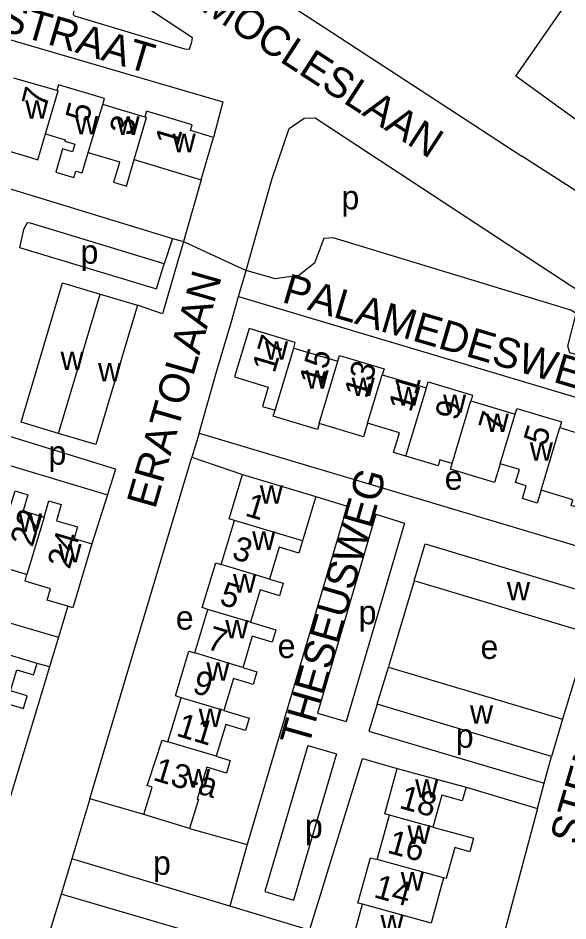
# Model space of a CAD drawing. Extents: x 161773 to 163836, y 384796 to 386521.
# Drawn here: x 162692 to 162783.7, y 386123.9 to 386274.5 of the extents above; entities that cross this region are included whole.
import ezdxf

# ---------------------------------------------------------------- set-up
doc = ezdxf.new("R2010")
doc.units = 0
for name, color, linetype in [('BLT_Basislijn', 7, 'Continuous'), ('BLT_Bebouwing', 7, 'Continuous'), ('BLT_Centroide', 7, 'Continuous'), ('BLT_Huisnummer', 7, 'Continuous'), ('BLT_Huisnummer_ tussenligend', 7, 'Continuous'), ('BLT_Huisnummer_reeks', 7, 'Continuous'), ('BLT_Onderverdeling_panden', 7, 'Continuous'), ('BLT_Straatnaam', 7, 'Continuous'), ('BLT_Vlakafsluiter', 7, 'Continuous')]:
    doc.layers.add(name, color=color, linetype=linetype)

msp = doc.modelspace()

# ---------------------------------------------------------------- linework, layer by layer
at = {"layer": 'BLT_Basislijn'}
for p, q in [((162733.51, 386279.12), (162742.93, 386272.99)), ((162742.93, 386272.99), (162748.37, 386269.44)), ((162748.37, 386269.44), (162754.24, 386265.62)), ((162788.3, 386243.5), (162776, 386251.43)), ((162717.73, 386237.72), (162719.54, 386237.19)), ((162728.73, 386228.04), (162730, 386232.36)), ((162722.16, 386205.26), (162720.94, 386201.22)), ((162722.16, 386205.26), (162791.33, 386184.56)), ((162720.94, 386201.22), (162729.38, 386198.37)), ((162708.24, 386199.25), (162706.87, 386194.97)), ((162706.87, 386194.97), (162704.26, 386186.81)), ((162741.66, 386194.67), (162746.85, 386193.04)), ((162746.85, 386193.04), (162730.21, 386136.64)), ((162751.67, 386191.74), (162741.89, 386158.54)), ((162751.67, 386191.74), (162756.44, 386190.22)), ((162756.44, 386190.22), (162746.69, 386157.15)), ((162700.25, 386176.38), (162698.69, 386171.22)), ((162741.89, 386158.54), (162746.69, 386157.15)), ((162740.29, 386153.14), (162733.12, 386128.8)), ((162740.29, 386153.14), (162745.1, 386151.77)), ((162745.1, 386151.77), (162737.92, 386127.39)), ((162779.74, 386146.85), (162780.95, 386151.32)), ((162749.41, 386150.96), (162755.23, 386149.34)), ((162778.62, 386142.65), (162779.74, 386146.85)), ((162766.69, 386146.18), (162778.62, 386142.65)), ((162703.95, 386144.28), (162700.95, 386134.25)), ((162712.95, 386141.63), (162703.95, 386144.28)), ((162720.59, 386139.33), (162730.21, 386136.64)), ((162730.21, 386136.64), (162727.31, 386126.36)), ((162700.95, 386134.25), (162699.14, 386128.34)), ((162727.31, 386126.36), (162700.95, 386134.25)), ((162733.12, 386128.8), (162737.92, 386127.39)), ((162739.49, 386122.72), (162727.31, 386126.36))]:
    msp.add_line(p, q, dxfattribs=at)
for points in [[(162652.08, 386286.42), (162657.93, 386285.03), (162660.05, 386285.05), (162661.61, 386285.62), (162663.82, 386288.2), (162664.82, 386291.72), (162665.79, 386292.21), (162702.22, 386281.55), (162701.14, 386275.04), (162701.38, 386274.83), (162719.75, 386269.34), (162720.54, 386269.26), (162720.96, 386270.47), (162721.05, 386271.17), (162675.22, 386301.34), (162659.43, 386311.27)], [(162785.3, 386257.31), (162775.02, 386264.78), (162783.9, 386277.62), (162767.85, 386288.49), (162782.67, 386311.47), (162784.47, 386312.01)], [(162650.9, 386282.5), (162644.56, 386261.3), (162644.5, 386260.09), (162717.73, 386237.72)], [(162650.9, 386282.5), (162726.15, 386260.51), (162724.59, 386254.55)], [(162754.24, 386265.62), (162765.09, 386258.55), (162776, 386251.43)], [(162730, 386232.36), (162734.32, 386247.55), (162737.19, 386256.05), (162739.7, 386257.79), (162741.55, 386257.8), (162784.24, 386229.83), (162799.19, 386220.49), (162801.74, 386217.79), (162801.74, 386214.83), (162801.33, 386213.72)], [(162722.5, 386247.5), (162719.54, 386237.19)], [(162716.35, 386233.45), (162694.06, 386240.26), (162693.49, 386240.33), (162692.9, 386239.2), (162692.21, 386236.22), (162715.04, 386229.32), (162716.35, 386233.45)], [(162719.54, 386237.19), (162716.07, 386225.11), (162711.89, 386226.57)], [(162717.73, 386237.72), (162716.35, 386233.45)], [(162801.33, 386213.72), (162783.98, 386218.65), (162783.66, 386219.76), (162785.09, 386225.17), (162784.15, 386225.77), (162744.51, 386237.83), (162742.98, 386237.68), (162741.42, 386233.56), (162738.79, 386231.51), (162734.87, 386230.99), (162730, 386232.36)], [(162722.16, 386205.26), (162725.04, 386215.45), (162727.56, 386223.86), (162728.73, 386228.04)], [(162728.73, 386228.04), (162798.94, 386207.09), (162797.22, 386202.74)], [(162636.36, 386212.21), (162632.07, 386213.62), (162631.35, 386213.24), (162625.82, 386193.5), (162625.83, 386192.55), (162698.69, 386171.22)], [(162708.24, 386199.25), (162683.7, 386206.8), (162683.3, 386206.8), (162682.79, 386205.5), (162682.15, 386202.86), (162682.23, 386202.34), (162706.87, 386194.97)], [(162703.95, 386144.28), (162710.63, 386166.67), (162720.94, 386201.22)], [(162758.04, 386180.59), (162753.87, 386166.67), (162753.74, 386166.23)], [(162698.69, 386171.22), (162697.32, 386166.67), (162697.19, 386166.25)], [(162787.11, 386171.88), (162785.54, 386166.67), (162782.8, 386157.53)], [(162697.19, 386166.25), (162681.58, 386114.67), (162679.99, 386111.76), (162677.03, 386111.25), (162656.86, 386117.36)], [(162697.19, 386166.25), (162695.75, 386166.67), (162695.13, 386166.85)], [(162751.88, 386160.02), (162750.48, 386155.53), (162779.74, 386146.85)], [(162739.49, 386122.72), (162740.58, 386122.32), (162749.41, 386150.96)], [(162778.62, 386142.65), (162771.08, 386114.58), (162770.97, 386114.22)], [(162699.14, 386128.34), (162697.43, 386122.74), (162697.31, 386122.36)], [(162724.58, 386114.17), (162726.27, 386120.43), (162699.14, 386128.34)]]:
    msp.add_lwpolyline(points, dxfattribs=at)
at = {"layer": 'BLT_Bebouwing'}
for p, q in [((162698.42, 386262.36), (162691.27, 386264.43)), ((162713.12, 386257.95), (162706.08, 386260.04)), ((162705.65, 386228.43), (162711.89, 386226.57)), ((162711.89, 386226.57), (162704.94, 386203.32)), ((162737.94, 386219.43), (162745.32, 386217.23)), ((162752.71, 386214.99), (162760.08, 386212.78)), ((162767.51, 386210.62), (162774.89, 386208.4)), ((162782.33, 386206.16), (162789.73, 386203.93)), ((162704.94, 386203.32), (162698.7, 386205.18)), ((162729.38, 386198.37), (162741.66, 386194.67)), ((162725.86, 386183.31), (162728.08, 386190.69)), ((162787.11, 386171.88), (162758.04, 386180.59)), ((162721.44, 386168.58), (162723.63, 386175.86)), ((162695.13, 386166.85), (162679.74, 386171.49)), ((162751.88, 386160.02), (162753.74, 386166.23)), ((162753.74, 386166.23), (162782.8, 386157.53)), ((162716.95, 386153.79), (162719.17, 386161.13)), ((162780.95, 386151.32), (162751.88, 386160.02)), ((162782.8, 386157.53), (162780.95, 386151.32)), ((162755.23, 386149.34), (162766.69, 386146.18)), ((162720.59, 386139.33), (162712.95, 386141.63)), ((162751.89, 386134.12), (162753.93, 386141.56)), ((162747.37, 386119.24), (162749.43, 386126.68))]:
    msp.add_line(p, q, dxfattribs=at)
for points in [[(162706.08, 386260.04), (162706.38, 386261.03), (162698.7, 386263.3), (162698.42, 386262.36)], [(162724.59, 386254.55), (162720.71, 386255.7), (162720.99, 386256.67), (162713.4, 386258.92), (162713.12, 386257.95)], [(162687.94, 386253.15), (162687.9, 386253.01), (162693.16, 386251.46), (162695.24, 386250.84), (162696.52, 386255.15)], [(162696.52, 386255.15), (162699.84, 386254.17), (162699.77, 386253.91), (162701.42, 386253.42), (162701.04, 386252.14), (162699.39, 386252.63), (162698.24, 386248.77), (162701.28, 386247.87), (162701.6, 386248.94), (162702.64, 386248.63), (162703.65, 386252.04)], [(162722.5, 386247.5), (162723.24, 386250), (162724.59, 386254.55)], [(162703.65, 386252.04), (162708.9, 386250.48), (162708.76, 386250), (162707.89, 386247.08), (162710.04, 386246.44), (162711.31, 386250.85)], [(162711.31, 386250.85), (162722.5, 386247.5)], [(162698.7, 386205.18), (162692.46, 386207.05), (162699.4, 386230.3), (162705.65, 386228.43)], [(162737.94, 386219.43), (162738.04, 386219.69), (162738.21, 386220.33), (162730.49, 386222.69), (162728.07, 386214.62), (162733.7, 386212.93), (162732.73, 386209.7), (162734.84, 386209.07)], [(162745.32, 386217.23), (162745.61, 386218.21), (162753.01, 386215.99), (162752.71, 386214.99)], [(162760.08, 386212.78), (162760.37, 386213.77), (162767.79, 386211.55), (162767.65, 386211.11), (162767.51, 386210.62)], [(162742.21, 386206.86), (162741.91, 386205.86), (162734.54, 386208.07), (162734.84, 386209.07)], [(162774.89, 386208.4), (162775.17, 386209.34), (162782.61, 386207.11), (162782.33, 386206.16)], [(162750.28, 386206.89), (162749.61, 386204.64), (162742.21, 386206.86)], [(162756.67, 386201.4), (162754.62, 386202.02), (162755.61, 386205.29), (162750.28, 386206.89)], [(162764.38, 386200.17), (162762.32, 386200.79), (162762.02, 386199.8), (162756.67, 386201.4)], [(162772.41, 386200.13), (162771.46, 386196.99), (162769.43, 386197.6), (162764.1, 386199.22), (162764.38, 386200.17)], [(162779.2, 386195.74), (162778.56, 386193.58), (162776.1, 386194.32), (162776.74, 386196.45), (162774.95, 386196.99), (162775.6, 386199.18), (162772.41, 386200.13)], [(162728.08, 386190.69), (162727.16, 386190.97), (162729.38, 386198.37)], [(162690.67, 386192.93), (162691.46, 386195.6), (162693.62, 386194.96), (162692.82, 386192.27), (162696.31, 386191.24)], [(162741.66, 386194.67), (162739.42, 386187.28)], [(162786.84, 386194.3), (162786.32, 386192.54), (162784.23, 386193.17), (162784.52, 386194.14), (162779.2, 386195.74)], [(162696.31, 386191.24), (162697.11, 386193.95), (162699.15, 386193.35), (162698.35, 386190.64), (162701.89, 386189.59), (162701.32, 386187.68), (162704.26, 386186.81)], [(162739.42, 386187.28), (162738.81, 386185.23), (162735.54, 386186.21), (162733.93, 386180.88)], [(162704.26, 386186.81), (162701.09, 386176.13), (162700.25, 386176.38)], [(162758.04, 386180.59), (162759.9, 386186.79), (162788.97, 386178.08)], [(162693.45, 386181.67), (162692.81, 386181.86), (162687.8, 386183.33)], [(162723.63, 386175.86), (162722.69, 386176.14), (162724.93, 386183.59), (162725.86, 386183.31)], [(162700.25, 386176.38), (162696.81, 386177.4), (162697.37, 386179.29), (162693.13, 386180.55), (162693.45, 386181.67)], [(162733.93, 386180.88), (162736.21, 386180.2), (162735.59, 386178.12), (162732.34, 386179.1), (162730.72, 386173.72)], [(162730.72, 386173.72), (162734.94, 386172.45), (162734.33, 386170.4), (162731.02, 386171.4), (162729.6, 386166.67), (162729.45, 386166.17)], [(162719.17, 386161.13), (162718.23, 386161.41), (162719.81, 386166.67), (162720.48, 386168.87), (162721.44, 386168.58)], [(162690.71, 386162.28), (162691.77, 386165.78), (162694.56, 386164.94), (162695.08, 386166.67), (162695.13, 386166.85)], [(162729.45, 386166.17), (162731.81, 386165.45), (162731.17, 386163.31), (162727.88, 386164.3), (162726.29, 386158.99)], [(162689.03, 386156.72), (162690.08, 386160.18), (162692.87, 386159.34), (162693.5, 386161.44), (162690.71, 386162.28)], [(162726.29, 386158.99), (162730.53, 386157.71), (162729.92, 386155.68), (162726.61, 386156.67), (162725.01, 386151.36)], [(162712.95, 386141.63), (162714.33, 386146.22), (162713.51, 386146.47), (162713.7, 386147.08), (162716, 386154.07), (162716.95, 386153.79)], [(162725.01, 386151.36), (162727.34, 386150.66), (162726.71, 386148.56), (162723.43, 386149.55), (162721.82, 386144.22), (162722.05, 386144.15), (162720.59, 386139.33)], [(162753.93, 386141.56), (162753.14, 386141.78), (162755.23, 386149.34)], [(162766.69, 386146.18), (162766.07, 386143.95), (162762.65, 386144.89), (162761.18, 386139.56)], [(162761.18, 386139.56), (162767.93, 386137.7), (162767.31, 386135.44), (162764.8, 386136.13), (162763.37, 386130.95), (162762.95, 386131.07)], [(162749.43, 386126.68), (162748.67, 386126.89), (162750.75, 386134.44), (162751.89, 386134.12)], [(162762.95, 386131.07), (162760.87, 386123.52)]]:
    msp.add_lwpolyline(points, dxfattribs=at)
at = {"layer": 'BLT_Onderverdeling_panden'}
for p, q in [((162703.65, 386252.04), (162706.08, 386260.04)), ((162698.7, 386205.18), (162705.65, 386228.43)), ((162734.84, 386209.07), (162737.94, 386219.43)), ((162742.21, 386206.86), (162745.32, 386217.23)), ((162750.28, 386206.89), (162752.71, 386214.99)), ((162756.67, 386201.4), (162760.08, 386212.78)), ((162764.38, 386200.17), (162767.51, 386210.62)), ((162772.41, 386200.13), (162774.89, 386208.4)), ((162779.2, 386195.74), (162782.33, 386206.16)), ((162696.31, 386191.24), (162693.45, 386181.67)), ((162739.42, 386187.28), (162728.08, 386190.69)), ((162733.93, 386180.88), (162725.86, 386183.31)), ((162730.72, 386173.72), (162723.63, 386175.86)), ((162726.29, 386158.99), (162719.17, 386161.13)), ((162725.01, 386151.36), (162716.95, 386153.79)), ((162761.18, 386139.56), (162753.93, 386141.56)), ((162762.95, 386131.07), (162751.89, 386134.12)), ((162760.87, 386123.52), (162749.43, 386126.68))]:
    msp.add_line(p, q, dxfattribs=at)
for points in [[(162696.52, 386255.15), (162698.63, 386262.3), (162698.42, 386262.36)], [(162711.31, 386250.85), (162713.41, 386257.86), (162713.12, 386257.95)], [(162729.45, 386166.17), (162727.78, 386166.67), (162721.44, 386168.58)]]:
    msp.add_lwpolyline(points, dxfattribs=at)
at = {"layer": 'BLT_Vlakafsluiter'}
msp.add_line((162719.54, 386237.19), (162730, 386232.36), dxfattribs=at)

# ---------------------------------------------------------------- texts
at = {"layer": 'BLT_Centroide'}
for s, p in [('w', (162693.16, 386257.67)), ('w', (162701.45, 386255.06)), ('w', (162708.39, 386254.98)), ('w', (162717.74, 386252.09)), ('p', (162745.91, 386242.56)), ('p', (162702.39, 386233.49)), ('w', (162733.14, 386217.48)), ('w', (162699.05, 386215.75)), ('w', (162705.3, 386213.88)), ('w', (162739.92, 386212.66)), ('w', (162747.61, 386211.42)), ('w', (162755.17, 386209.84)), ('w', (162762.86, 386208.61)), ('w', (162769.98, 386205.44)), ('w', (162777.33, 386200.66)), ('p', (162697.04, 386199.98)), ('e', (162763.13, 386195.8)), ('w', (162732.29, 386193.47)), ('w', (162692.05, 386188.77)), ('w', (162731.01, 386185.78)), ('w', (162698.69, 386183.69)), ('w', (162727.83, 386178.66)), ('w', (162773.51, 386177.34)), ('e', (162718.28, 386172.47)), ('p', (162748.78, 386173.37)), ('w', (162726.54, 386171)), ('e', (162735.27, 386167.74)), ('e', (162769.1, 386167.59)), ('w', (162723.38, 386163.94)), ('w', (162722.09, 386156.25)), ('w', (162767.34, 386156.78)), ('p', (162764.98, 386152.77)), ('w', (162720.14, 386146.14)), ('w', (162758.2, 386144.44)), ('p', (162739.82, 386137.73)), ('w', (162756.92, 386136.75)), ('p', (162714.48, 386131.59)), ('w', (162755.8, 386128.97)), ('w', (162752.41, 386121.84))]:
    msp.add_text(s, height=4, dxfattribs=at).set_placement(p)
at = {"layer": 'BLT_Huisnummer'}
for s, rotation, p in [('5', 75.703, (162703.67, 386256.92)), ('1', 73.5237, (162718.57, 386252.81)), ('17', 73.3095, (162734.75, 386215.11)), ('13', 73.3094, (162750.1, 386210.84)), ('9', 73.3095, (162765.23, 386207.19)), ('5', 73.3135, (162780.02, 386202.98)), ('1', 343.253, (162729.66, 386191.53)), ('24', 73.4737, (162700.57, 386182.41)), ('5', 343.2516, (162725.39, 386176.74)), ('9', 343.2518, (162720.86, 386162.02)), ('18', 344.5634, (162755.37, 386142.76)), ('14', 344.5664, (162751.13, 386127.89))]:
    msp.add_text(s, height=4, rotation=rotation, dxfattribs=at).set_placement(p)
at = {"layer": 'BLT_Huisnummer_ tussenligend'}
for s, rotation, p in [('7', 75.703, (162696.38, 386259.41)), ('3', 73.5237, (162710.92, 386254.64)), ('15', 73.3094, (162742.58, 386212.87)), ('11', 73.3095, (162757.5, 386208.57)), ('7', 73.3135, (162772.48, 386205.23)), ('22', 73.3616, (162694.38, 386186.1)), ('3', 343.253, (162727.44, 386184.37)), ('7', 343.2516, (162723.23, 386169.33)), ('11', 343.2518, (162718.19, 386154.82)), ('16', 344.5664, (162753.4, 386135.31))]:
    msp.add_text(s, height=4, rotation=rotation, dxfattribs=at).set_placement(p)
at = {"layer": 'BLT_Huisnummer_reeks'}
msp.add_text('13-a', height=4, rotation=343.2444, dxfattribs=at).set_placement((162714.32, 386147.43))
at = {"layer": 'BLT_Straatnaam'}
for s, height, rotation, p in [('AGRIPPASTRAAT', 5, 343.6099, (162659.97, 386280.95)), ('DAMOCLESLAAN', 5, 327.0093, (162714.56, 386280.86)), ('ERATOLAAN', 5, 74.0019, (162714.82, 386192.43)), ('PALAMEDESWEG', 5, 343.6112, (162735.8, 386227.14)), ('THESEUSWEG', 5, 74.0536, (162740.4, 386152.75)), ('STENTORSTRAAT', 4.9999, 73.7451, (162785.4, 386136.37))]:
    msp.add_text(s, height=height, rotation=rotation, dxfattribs=at).set_placement(p)

doc.saveas('drawing.dxf')
